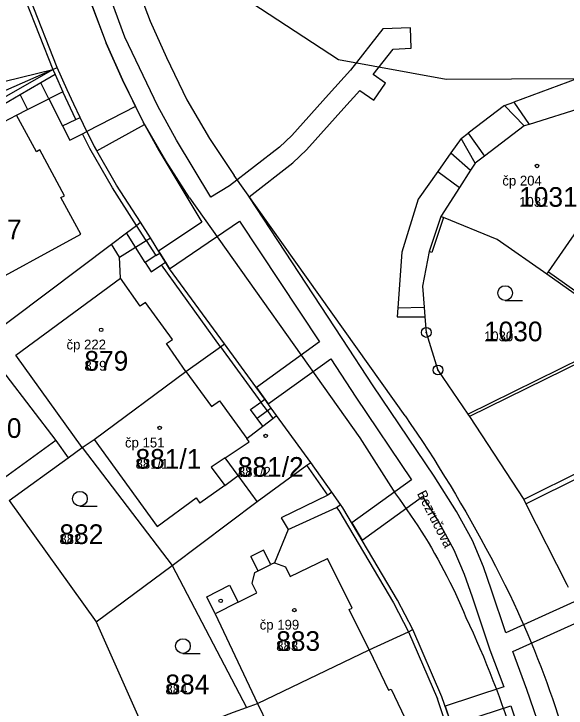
# Model space of a CAD drawing. Extents: x -763628 to -761565, y -976033 to -973833.
# Drawn here: x -761992.5 to -761936.3, y -974850.3 to -974779.7 of the extents above; entities that cross this region are included whole.
import ezdxf

# ---------------------------------------------------------------- set-up
doc = ezdxf.new("R2010")
doc.units = 0
for name, color, linetype in [('KN_cisla parcel 1000', 7, 'Continuous'), ('KN_cisla parcel 500', 7, 'Continuous'), ('KN_cisla popisna 500', 7, 'Continuous'), ('KN_hranice parcel', 7, 'Continuous'), ('KN_popisy', 7, 'Continuous'), ('KN_vecna bremena', 7, 'Continuous'), ('KN_vnitrni kresba parcel', 7, 'Continuous'), ('KN_znacky bodu BP', 7, 'Continuous'), ('KN_znacky budov', 7, 'Continuous'), ('KN_znacky kultur', 7, 'Continuous')]:
    doc.layers.add(name, color=color, linetype=linetype)

msp = doc.modelspace()

# ---------------------------------------------------------------- linework, layer by layer
at = {"layer": 'KN_hranice parcel'}
for p, q in [((-762007.51, -974793.7), (-761988.49, -974785.38)), ((-761988.49, -974785.38), (-761988.04, -974785.18)), ((-761928.94, -974812.22), (-761946.12, -974820.68)), ((-761919.23, -974818.51), (-761940.6, -974829.11)), ((-761962.25, -974825.34), (-761965.73, -974820.56)), ((-761946.12, -974820.68), (-761940.6, -974829.11)), ((-761985.52, -974823.84), (-761976.34, -974835.82)), ((-761992.92, -974829.21), (-761984.07, -974841.57)), ((-761976.34, -974835.82), (-761967.71, -974829.31)), ((-761984.07, -974841.57), (-761976.34, -974835.82)), ((-761976.34, -974835.82), (-761968.79, -974850.27)), ((-761984.07, -974841.57), (-761979.6, -974851.62))]:
    msp.add_line(p, q, dxfattribs=at)
for points in [[(-761988.04, -974785.18), (-761990.79, -974778.15), (-761992.56, -974772.35), (-761993.03, -974770.45), (-761993.32, -974769.3), (-761993.8, -974767.37), (-761994.22, -974765.66)], [(-762016.07, -974770.38), (-762011.26, -974790.93), (-761988.49, -974785.38)], [(-761985.02, -974791.69), (-761985.71, -974790.26), (-761986.37, -974788.9), (-761987.04, -974787.43), (-761988.04, -974785.18)], [(-762007.51, -974793.7), (-761998.08, -974809.95), (-761996.82, -974812.27), (-761994.67, -974810.97), (-761996.35, -974807.95), (-761985.66, -974802.14), (-761987.67, -974798.4), (-761987.32, -974798.21), (-761989.8, -974793.56), (-761990.17, -974793.76), (-761992.19, -974790.01), (-761991.08, -974789.45), (-761988.89, -974788.35), (-761987.5, -974791.12), (-761986.78, -974792.55), (-761985.46, -974791.91), (-761985.02, -974791.69)], [(-761934.45, -974789.3), (-761934.44, -974789.2), (-761940.03, -974790.96), (-761940.55, -974791.12), (-761944.57, -974794.18), (-761945.55, -974794.92), (-761946, -974795.61), (-761947.14, -974797.38), (-761949.04, -974800.32)], [(-761979.56, -974800.91), (-761982.01, -974797.15), (-761984.29, -974793.19), (-761985.02, -974791.69)], [(-761949.04, -974800.32), (-761950.22, -974803.88), (-761950.9, -974807.4), (-761950.72, -974809.55), (-761950.64, -974810.53), (-761950.51, -974812.12), (-761949.32, -974815.95), (-761946.29, -974820.43), (-761946.12, -974820.68)], [(-761928.94, -974812.22), (-761929.25, -974812.04), (-761933.5, -974809.55), (-761938.26, -974806.2), (-761943.31, -974802.68), (-761948.76, -974800.44), (-761949.04, -974800.32)], [(-761995.86, -974813.16), (-761982.54, -974803.13), (-761981.01, -974801.99), (-761979.98, -974801.23), (-761979.56, -974800.91)], [(-761971.02, -974813.29), (-761976.61, -974805.65), (-761977.03, -974804.98), (-761977.61, -974804.05), (-761978.57, -974802.5), (-761979.56, -974800.91)], [(-761995.86, -974813.16), (-761988.2, -974823.11), (-761994.19, -974827.45)], [(-761985.52, -974823.84), (-761984.28, -974823.02), (-761974.95, -974816.08), (-761971.43, -974813.58), (-761971.02, -974813.29)], [(-761965.73, -974820.56), (-761966.27, -974819.82), (-761966.93, -974818.9), (-761971.02, -974813.29)], [(-761967.71, -974829.31), (-761969.64, -974826.67), (-761970.95, -974824.88), (-761968.52, -974823.25), (-761968.76, -974822.9), (-761967.15, -974821.65), (-761966.12, -974820.86), (-761965.73, -974820.56)], [(-761992.92, -974829.21), (-761986.93, -974824.86), (-761985.52, -974823.84)], [(-761967.71, -974829.31), (-761962.65, -974825.63), (-761962.25, -974825.34)], [(-761951.86, -974842.35), (-761953.42, -974839.36), (-761958.98, -974829.95), (-761959.22, -974829.62), (-761960.1, -974828.38), (-761962.25, -974825.34)], [(-761940.6, -974829.11), (-761940.38, -974829.55), (-761936.21, -974837.77), (-761936.07, -974838.04)], [(-761968.79, -974850.27), (-761967.66, -974849.86), (-761956.33, -974844.42), (-761952.32, -974842.56), (-761951.86, -974842.35)], [(-761945.14, -974861.12), (-761946.13, -974857.38), (-761947.25, -974854.08), (-761947.72, -974852.69), (-761948.91, -974849.18), (-761951.86, -974842.35)], [(-761971.6, -974851.31), (-761970.1, -974850.76), (-761968.79, -974850.27)]]:
    msp.add_lwpolyline(points, dxfattribs=at)
at = {"layer": 'KN_vecna bremena'}
for points in [[(-761935.48, -974839.51), (-761942.41, -974842.66), (-761943.87, -974838.32), (-761944.7, -974835.96), (-761945.8, -974833.3), (-761947.43, -974830.35), (-761949.72, -974826.75), (-761955.92, -974817.55), (-761959.06, -974812.74), (-761968.52, -974798.32), (-761964.07, -974794.88), (-761962.7, -974793.56), (-761958.88, -974789.32), (-761957.25, -974787.51), (-761955.85, -974788.48), (-761954.65, -974786.76), (-761955.9, -974785.89), (-761953.88, -974783.31), (-761952.03, -974783.22), (-761952.13, -974781.13), (-761954.94, -974781.25), (-761958.21, -974785.44), (-761960.44, -974787.92), (-761964.2, -974792.1), (-761965.45, -974793.28), (-761970.52, -974797.21), (-761972.43, -974798.35), (-761975.9, -974792.58), (-761977.82, -974789.11), (-761981.18, -974782.09), (-761985.23, -974770.96)], [(-761985.72, -974775.61), (-761983.08, -974782.7), (-761981.41, -974786.42), (-761980.08, -974789.15), (-761985.02, -974791.69), (-761984.29, -974793.19), (-761984.03, -974793.64), (-761979.16, -974790.98), (-761977.72, -974793.62), (-761973.34, -974800.92), (-761977.73, -974803.86), (-761977.61, -974804.05), (-761977.03, -974804.98), (-761976.61, -974805.65), (-761969.49, -974800.81), (-761961.36, -974813.08), (-761967.79, -974817.71), (-761966.93, -974818.9), (-761966.6, -974819.37), (-761960.23, -974814.79), (-761957.66, -974818.71), (-761952.02, -974827.11), (-761958.07, -974831.49), (-761957.03, -974833.25), (-761950.9, -974828.82), (-761949.23, -974831.43), (-761947.7, -974834.22), (-761946.66, -974836.72), (-761945.85, -974839), (-761944.03, -974844.42), (-761942.62, -974848.17), (-761948.58, -974850.14), (-761947.93, -974852.07), (-761941.92, -974850.09), (-761940.13, -974855.31)], [(-761933.07, -974851.75), (-761938.47, -974853.66), (-761940.27, -974848.44), (-761941.72, -974844.59), (-761934.71, -974841.41)]]:
    msp.add_lwpolyline(points, dxfattribs=at)
at = {"layer": 'KN_vnitrni kresba parcel'}
for p, q in [((-761985.72, -974775.61), (-761983.08, -974782.7)), ((-761980.24, -974776.14), (-761978.59, -974780.45)), ((-761959.42, -974784.4), (-761972.22, -974776)), ((-761991.27, -974778.3), (-761988.49, -974785.38)), ((-761978.59, -974780.45), (-761976.93, -974784.17)), ((-761981.41, -974786.42), (-761983.08, -974782.7)), ((-761976.93, -974784.17), (-761974.87, -974788.47)), ((-761948.49, -974786.4), (-761959.42, -974784.4)), ((-762005.21, -974794.94), (-761988.49, -974785.38)), ((-761988.49, -974785.38), (-761988.27, -974785.89)), ((-761988.27, -974785.89), (-761989.7, -974786.72)), ((-761988.27, -974785.89), (-761987.49, -974787.65)), ((-761935.19, -974786.33), (-761948.49, -974786.4)), ((-761935.19, -974786.33), (-761941.61, -974788.7)), ((-761989.7, -974786.72), (-761991.83, -974787.96)), ((-761988.89, -974788.35), (-761989.7, -974786.72)), ((-761979.32, -974790.7), (-761981.41, -974786.42)), ((-761987.49, -974787.65), (-761988.89, -974788.35)), ((-761986.16, -974790.47), (-761987.49, -974787.65)), ((-761991.83, -974787.96), (-762000.84, -974793.19)), ((-761991.83, -974787.96), (-761991.08, -974789.45)), ((-761974.87, -974788.47), (-761972.55, -974792.41)), ((-761942.54, -974789.04), (-761946.24, -974791.84)), ((-761942.54, -974789.04), (-761941.61, -974788.7)), ((-761940.55, -974791.12), (-761942.54, -974789.04)), ((-761941.61, -974788.7), (-761940.03, -974790.96)), ((-762000.28, -974794.27), (-761992.19, -974790.01)), ((-761987.5, -974791.12), (-761986.16, -974790.47)), ((-761986.16, -974790.47), (-761985.71, -974790.26)), ((-761977.01, -974794.65), (-761979.32, -974790.7)), ((-761984.74, -974793.41), (-761985.46, -974791.91)), ((-761946.97, -974792.39), (-761946.24, -974791.84)), ((-761946.24, -974791.84), (-761944.57, -974794.18)), ((-761972.55, -974792.41), (-761970.06, -974796.15)), ((-761946.97, -974792.39), (-761948, -974793.85)), ((-761945.55, -974794.92), (-761946.97, -974792.39)), ((-761982.43, -974797.42), (-761984.74, -974793.41)), ((-761948, -974793.85), (-761949.34, -974795.75)), ((-761948, -974793.85), (-761946, -974795.61)), ((-761974.59, -974798.42), (-761977.01, -974794.65)), ((-761952.66, -974820.62), (-761970.06, -974796.15)), ((-761949.34, -974795.75), (-761951.32, -974798.55)), ((-761949.34, -974795.75), (-761947.14, -974797.38)), ((-761979.98, -974801.23), (-761982.43, -974797.42)), ((-761974.59, -974798.42), (-761957.28, -974822.85)), ((-761951.32, -974798.55), (-761953.01, -974803.94)), ((-761948.76, -974800.44), (-761949.93, -974803.98)), ((-761978.99, -974802.77), (-761979.98, -974801.23)), ((-761938.09, -974805.96), (-761934.86, -974801.31)), ((-761980.07, -974803.46), (-761981.01, -974801.99)), ((-761978.99, -974802.77), (-761978.57, -974802.5)), ((-761981.7, -974804.45), (-761982.54, -974803.13)), ((-761980.07, -974803.46), (-761978.99, -974802.77)), ((-761978.99, -974802.77), (-761978.03, -974804.31)), ((-761981.7, -974804.45), (-761980.07, -974803.46)), ((-761979.11, -974805.02), (-761980.07, -974803.46)), ((-761953.01, -974803.94), (-761953.4, -974809.61)), ((-761949.93, -974803.98), (-761950.22, -974803.88)), ((-761981.6, -974806.6), (-761981.7, -974804.45)), ((-761978.03, -974804.31), (-761979.11, -974805.02)), ((-761978.03, -974804.31), (-761977.61, -974804.05)), ((-761979.11, -974805.02), (-761978.5, -974805.94)), ((-761978.5, -974805.94), (-761977.45, -974805.26)), ((-761977.45, -974805.26), (-761977.03, -974804.98)), ((-761971.43, -974813.58), (-761977.45, -974805.26)), ((-761938.26, -974806.2), (-761938.09, -974805.96)), ((-761938.09, -974805.96), (-761933.33, -974809.31)), ((-761992.24, -974814.44), (-761981.6, -974806.6)), ((-761979.6, -974809.45), (-761981.6, -974806.6)), ((-761979.07, -974809.09), (-761979.6, -974809.45)), ((-761976.32, -974812.83), (-761979.07, -974809.09)), ((-761953.4, -974809.61), (-761953.46, -974810.52)), ((-761953.4, -974809.61), (-761950.72, -974809.55)), ((-761953.46, -974810.52), (-761950.64, -974810.53)), ((-761946.29, -974820.43), (-761929.25, -974812.04)), ((-761976.93, -974813.26), (-761976.32, -974812.83)), ((-761974.95, -974816.08), (-761976.93, -974813.26)), ((-761971.43, -974813.58), (-761967.34, -974819.2)), ((-761985.52, -974823.84), (-761992.24, -974814.44)), ((-761974.95, -974816.08), (-761972.36, -974819.66)), ((-761972.36, -974819.66), (-761971.55, -974819.07)), ((-761971.55, -974819.07), (-761968.76, -974822.9)), ((-761968.38, -974819.96), (-761967.34, -974819.2)), ((-761967.34, -974819.2), (-761966.93, -974818.9)), ((-761966.67, -974820.11), (-761967.34, -974819.2)), ((-761940.38, -974829.55), (-761919.46, -974819.18)), ((-761967.71, -974820.87), (-761968.38, -974819.96)), ((-761966.67, -974820.11), (-761967.71, -974820.87)), ((-761966.27, -974819.82), (-761966.67, -974820.11)), ((-761966.67, -974820.11), (-761966.12, -974820.86)), ((-761967.15, -974821.65), (-761967.71, -974820.87)), ((-761984.28, -974823.02), (-761977.87, -974831.85)), ((-761957.28, -974822.85), (-761953.63, -974828.55)), ((-761988.2, -974823.11), (-761986.93, -974824.86)), ((-761970.95, -974824.88), (-761972.39, -974825.84)), ((-761972.39, -974825.84), (-761971.01, -974827.68)), ((-761960.51, -974828.67), (-761962.65, -974825.63)), ((-761971.01, -974827.68), (-761969.64, -974826.67)), ((-761971.01, -974827.68), (-761973.54, -974829.48)), ((-761960.51, -974828.67), (-761965.26, -974830.97)), ((-761960.1, -974828.38), (-761960.51, -974828.67)), ((-761977.87, -974831.85), (-761973.93, -974828.95)), ((-761973.93, -974828.95), (-761973.54, -974829.48)), ((-761964.56, -974832.17), (-761959.63, -974829.91)), ((-761959.63, -974829.91), (-761959.22, -974829.62)), ((-761959.63, -974829.91), (-761959.39, -974830.24)), ((-761959.39, -974830.24), (-761953.85, -974839.61)), ((-761965.26, -974830.97), (-761964.56, -974832.17)), ((-761964.56, -974832.17), (-761965.95, -974835.54)), ((-761967.06, -974834.26), (-761968.34, -974834.9)), ((-761966.32, -974835.72), (-761967.06, -974834.26)), ((-761967.6, -974836.37), (-761968.34, -974834.9)), ((-761967.6, -974836.37), (-761966.32, -974835.72)), ((-761965.95, -974835.54), (-761966.32, -974835.72)), ((-761965.95, -974835.54), (-761964.84, -974835.97)), ((-761964.37, -974836.94), (-761960.56, -974835.1)), ((-761958.05, -974840.15), (-761960.56, -974835.1)), ((-761967.94, -974836.54), (-761967.6, -974836.37)), ((-761964.84, -974835.97), (-761964.37, -974836.94)), ((-761968.23, -974837.67), (-761967.94, -974836.54)), ((-761972.84, -974839), (-761970.52, -974837.84)), ((-761970.52, -974837.84), (-761969.65, -974839.57)), ((-761967.75, -974838.62), (-761968.23, -974837.67)), ((-761971.98, -974840.74), (-761972.84, -974839)), ((-761969.65, -974839.57), (-761967.75, -974838.62)), ((-761969.65, -974839.57), (-761971.98, -974840.74)), ((-761953.85, -974839.61), (-761952.32, -974842.56)), ((-761958.34, -974840.29), (-761958.05, -974840.15)), ((-761956.33, -974844.42), (-761958.34, -974840.29)), ((-761971.98, -974840.74), (-761967.66, -974849.86)), ((-761952.32, -974842.56), (-761949.36, -974849.38)), ((-761956.33, -974844.42), (-761954.36, -974848.52)), ((-761954.36, -974848.52), (-761954.08, -974848.39)), ((-761954.08, -974848.39), (-761951.66, -974853.43)), ((-761967.66, -974849.86), (-761965.74, -974853.88)), ((-761948.19, -974852.85), (-761949.36, -974849.38))]:
    msp.add_line(p, q, dxfattribs=at)
for points in [[(-761952.66, -974820.62), (-761952.066, -974821.486), (-761951.478, -974822.356), (-761950.897, -974823.23), (-761950.322, -974824.109), (-761949.754, -974824.993), (-761949.193, -974825.88), (-761948.639, -974826.772), (-761948.091, -974827.668), (-761947.55, -974828.568), (-761947.016, -974829.472), (-761946.489, -974830.38), (-761945.969, -974831.292), (-761945.455, -974832.208), (-761944.949, -974833.128), (-761944.449, -974834.051), (-761943.957, -974834.979), (-761943.471, -974835.91), (-761942.993, -974836.845), (-761942.521, -974837.783), (-761942.057, -974838.725), (-761941.6, -974839.67)], [(-761953.63, -974828.55), (-761953.238, -974829.079), (-761952.852, -974829.613), (-761952.472, -974830.15), (-761952.099, -974830.693), (-761951.731, -974831.239), (-761951.37, -974831.789), (-761951.015, -974832.344), (-761950.666, -974832.902), (-761950.323, -974833.465), (-761949.987, -974834.031), (-761949.658, -974834.601), (-761949.335, -974835.175), (-761949.018, -974835.753), (-761948.708, -974836.333), (-761948.405, -974836.918), (-761948.108, -974837.506), (-761947.818, -974838.097), (-761947.535, -974838.691), (-761947.259, -974839.289), (-761946.989, -974839.89), (-761946.726, -974840.493), (-761946.47, -974841.1)], [(-761941.6, -974839.67), (-761941.235, -974840.462), (-761940.877, -974841.256), (-761940.526, -974842.054), (-761940.181, -974842.854), (-761939.844, -974843.658), (-761939.513, -974844.464), (-761939.189, -974845.273), (-761938.872, -974846.085), (-761938.562, -974846.9), (-761938.259, -974847.717), (-761937.963, -974848.537), (-761937.674, -974849.359), (-761937.392, -974850.183), (-761937.116, -974851.01), (-761936.848, -974851.84), (-761936.587, -974852.671), (-761936.334, -974853.505), (-761936.087, -974854.341), (-761935.847, -974855.179), (-761935.615, -974856.019), (-761935.389, -974856.861), (-761935.171, -974857.704), (-761934.96, -974858.55)], [(-761946.47, -974841.1), (-761946.104, -974841.891), (-761945.744, -974842.685), (-761945.391, -974843.482), (-761945.045, -974844.283), (-761944.705, -974845.086), (-761944.373, -974845.892), (-761944.047, -974846.7), (-761943.728, -974847.512), (-761943.416, -974848.326), (-761943.11, -974849.142), (-761942.812, -974849.962), (-761942.521, -974850.783), (-761942.237, -974851.607), (-761941.959, -974852.434), (-761941.689, -974853.263), (-761941.425, -974854.094), (-761941.169, -974854.927), (-761940.92, -974855.763), (-761940.678, -974856.6), (-761940.443, -974857.44), (-761940.215, -974858.281), (-761939.994, -974859.125), (-761939.78, -974859.97)]]:
    msp.add_lwpolyline(points, dxfattribs=at)
at = {"layer": 'KN_znacky bodu BP'}
for centre, radius in [((-761950.51, -974812.12), 0.5), ((-761950.51, -974812.12), 0.0303), ((-761949.32, -974815.95), 0.5), ((-761949.32, -974815.95), 0.0303)]:
    msp.add_circle(centre, radius, dxfattribs=at)
at = {"layer": 'KN_znacky budov'}
for centre in [(-761939.247, -974795.189), (-761983.577, -974811.859), (-761977.627, -974821.829), (-761966.847, -974822.649), (-761971.417, -974839.419), (-761963.927, -974840.359)]:
    msp.add_circle(centre, 0.175, dxfattribs=at)
at = {"layer": 'KN_znacky kultur'}
for p, q in [((-761942.483, -974808.87), (-761940.733, -974808.87)), ((-761985.743, -974829.79), (-761983.993, -974829.79)), ((-761975.263, -974844.77), (-761973.513, -974844.77))]:
    msp.add_line(p, q, dxfattribs=at)
for centre in [(-761942.483, -974808.12), (-761985.743, -974829.04), (-761975.263, -974844.02)]:
    msp.add_circle(centre, 0.75, dxfattribs=at)

# ---------------------------------------------------------------- texts
at = {"layer": 'KN_cisla parcel 1000'}
for s, p in [('1031', (-761941.06, -974799.34)), ('877', (-761996.13, -974802.65)), ('1030', (-761944.64, -974813.02)), ('879', (-761985.28, -974816.01)), ('880', (-761996.14, -974822.85)), ('881/1', (-761980.08, -974825.98)), ('881/2', (-761969.67, -974826.8)), ('882', (-761987.82, -974833.64)), ('883', (-761965.77, -974844.51)), ('884', (-761977.04, -974848.92))]:
    msp.add_text(s, height=2, dxfattribs=at).set_placement(p)
at = {"layer": 'KN_cisla parcel 500'}
for s, p in [('1031', (-761941.06, -974799.34)), ('1030', (-761944.64, -974813.02)), ('879', (-761985.28, -974816.01)), ('881/1', (-761980.08, -974825.98)), ('881/2', (-761969.67, -974826.8)), ('882', (-761987.82, -974833.64)), ('883', (-761965.77, -974844.51)), ('884', (-761977.04, -974848.92))]:
    msp.add_text(s, height=1, dxfattribs=at).set_placement(p)
at = {"layer": 'KN_cisla popisna 500'}
for s, p in [('čp 204', (-761942.771, -974797.181)), ('čp 222', (-761987.101, -974813.851)), ('čp 151', (-761981.151, -974823.821)), ('čp 199', (-761967.451, -974842.351))]:
    msp.add_text(s, height=1, dxfattribs=at).set_placement(p)
at = {"layer": 'KN_popisy'}
msp.add_text('Bezručova', height=1, rotation=297, dxfattribs=at).set_placement((-761951.477, -974828.505))

doc.saveas('drawing.dxf')
